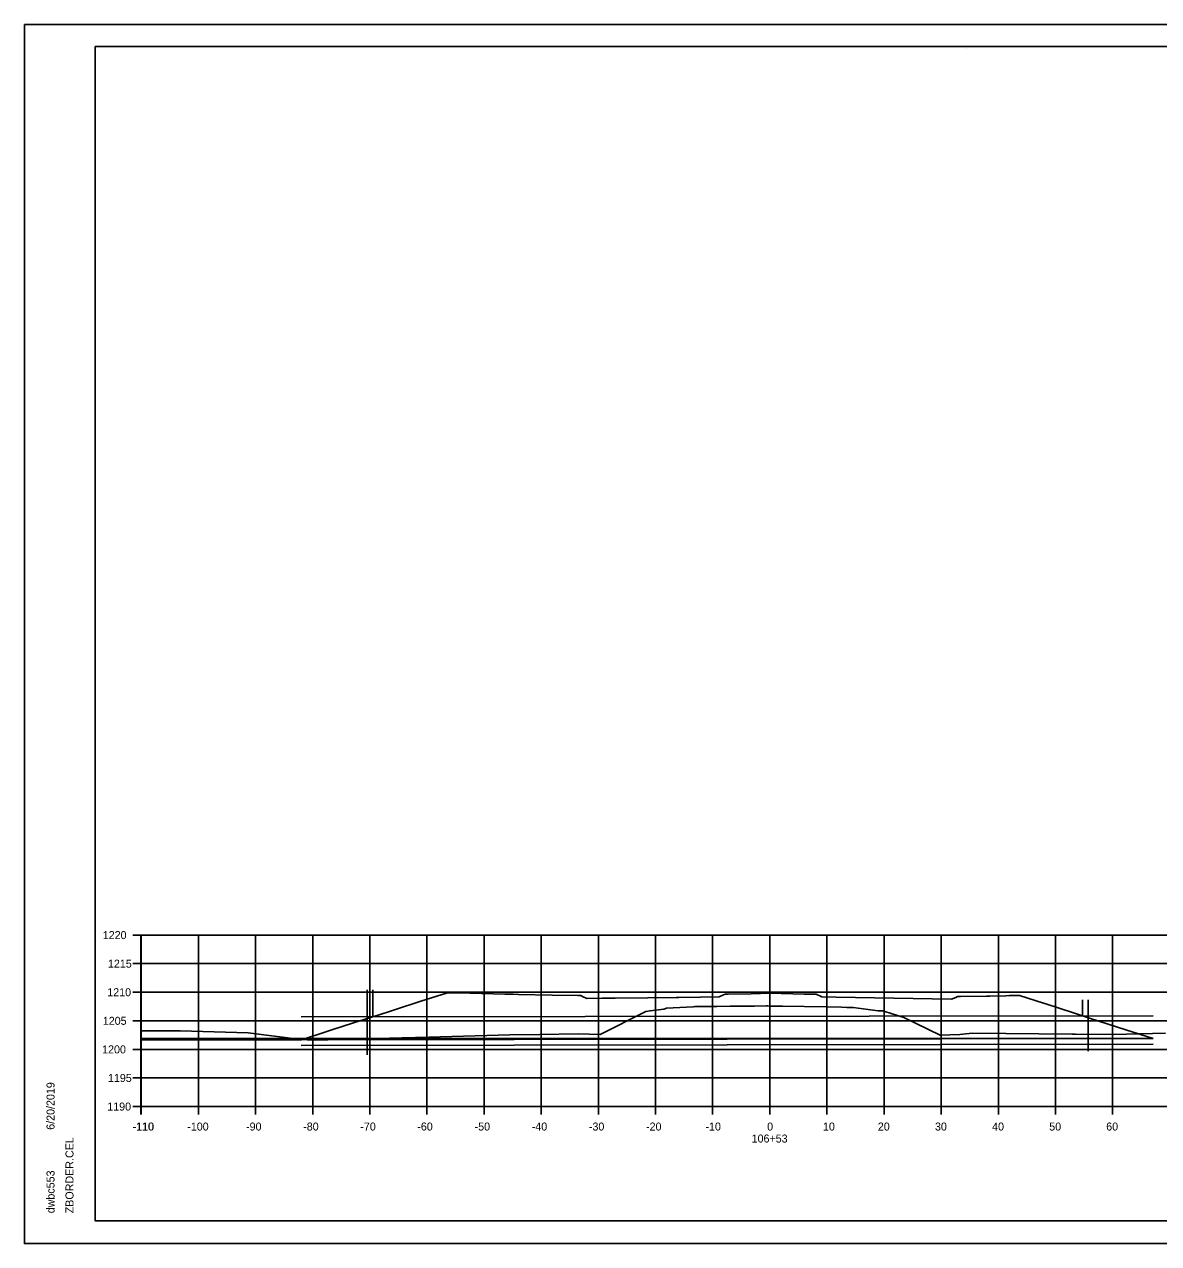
# Model space of a CAD drawing. Extents: x -70 to 701944, y -4 to 666871.
# Drawn here: x 667045.3 to 667243.8, y 654220 to 654433.3 of the extents above; entities that cross this region are included whole.
import ezdxf

# ---------------------------------------------------------------- set-up
doc = ezdxf.new("R2010")
doc.units = 0
for name, color, linetype in [('R_Axis', 7, 'Continuous'), ('R_Axis Annot', 7, 'Continuous'), ('R_Border', 7, 'Continuous'), ('R_Exist Surface', 7, 'Continuous'), ('R_Fin Surface', 7, 'Continuous'), ('R_Grid', 7, 'Continuous'), ('R_No Plot', 7, 'Continuous'), ('R_Proposed Road', 7, 'Continuous')]:
    doc.layers.add(name, color=color, linetype=linetype)

msp = doc.modelspace()

# ---------------------------------------------------------------- linework, layer by layer
at = {"layer": 'R_Axis'}
for p, q in [((667064.34, 654273.99), (667065.74, 654273.99)), ((667065.74, 654243.99), (667065.74, 654273.99)), ((667064.34, 654268.99), (667065.74, 654268.99)), ((667064.34, 654263.99), (667065.74, 654263.99)), ((667064.34, 654258.99), (667065.74, 654258.99)), ((667064.34, 654253.99), (667065.74, 654253.99)), ((667064.34, 654248.99), (667065.74, 654248.99)), ((667064.34, 654243.99), (667065.74, 654243.99)), ((667065.74, 654243.99), (667286.06, 654243.99)), ((667065.74, 654242.59), (667065.74, 654243.99)), ((667065.79, 654242.59), (667065.79, 654243.99)), ((667075.79, 654242.59), (667075.79, 654243.99)), ((667085.79, 654242.59), (667085.79, 654243.99)), ((667095.79, 654242.59), (667095.79, 654243.99)), ((667105.79, 654242.59), (667105.79, 654243.99)), ((667115.79, 654242.59), (667115.79, 654243.99)), ((667125.79, 654242.59), (667125.79, 654243.99)), ((667135.79, 654242.59), (667135.79, 654243.99)), ((667145.79, 654242.59), (667145.79, 654243.99)), ((667155.79, 654242.59), (667155.79, 654243.99)), ((667165.79, 654242.59), (667165.79, 654243.99)), ((667175.79, 654242.59), (667175.79, 654243.99)), ((667185.79, 654242.59), (667185.79, 654243.99)), ((667195.79, 654242.59), (667195.79, 654243.99)), ((667205.79, 654242.59), (667205.79, 654243.99)), ((667215.79, 654242.59), (667215.79, 654243.99)), ((667225.79, 654242.59), (667225.79, 654243.99)), ((667235.79, 654242.59), (667235.79, 654243.99))]:
    msp.add_line(p, q, dxfattribs=at)
at = {"layer": 'R_Border'}
for p, q in [((667057.74, 654429.45), (667373.92, 654429.45)), ((667057.74, 654223.99), (667057.74, 654429.45)), ((667210.26, 654429.19), (667210.26, 654429.19)), ((667210.26, 654429.19), (667210.26, 654429.19)), ((667057.74, 654223.99), (667057.74, 654223.99)), ((667373.92, 654223.99), (667057.74, 654223.99))]:
    msp.add_line(p, q, dxfattribs=at)
at = {"layer": 'R_Exist Surface'}
msp.add_lwpolyline([(667065.74, 654257.22), (667068.46, 654257.22), (667068.77, 654257.22), (667072.61, 654257.23), (667084.52, 654256.89), (667093.27, 654255.8), (667094.82, 654255.65), (667096.28, 654255.58), (667111.42, 654256), (667116.1, 654256.13), (667130.29, 654256.51), (667135.57, 654256.61), (667142.23, 654256.69), (667146.1, 654256.61), (667153.98, 654260.54), (667154.11, 654260.61), (667154.84, 654260.74), (667157.23, 654261), (667157.71, 654261.19), (667162.4, 654261.41), (667162.65, 654261.47), (667162.77, 654261.47), (667164.45, 654261.5), (667164.45, 654261.5), (667164.66, 654261.5), (667166.33, 654261.47), (667166.55, 654261.48), (667168.88, 654261.53), (667169.51, 654261.54), (667172.39, 654261.53), (667173.11, 654261.54), (667175.16, 654261.59), (667175.39, 654261.59), (667175.84, 654261.58), (667178.01, 654261.57), (667185.68, 654261.44), (667188.35, 654261.4), (667188.35, 654261.4), (667189.28, 654261.34), (667190.4, 654261.33), (667194.77, 654260.71), (667195.61, 654260.71), (667195.9, 654260.63), (667199.27, 654259.56), (667205.62, 654256.48), (667209.05, 654256.59), (667210.12, 654256.69), (667211.25, 654256.8), (667228.73, 654256.66), (667229.29, 654256.64), (667235.93, 654256.6), (667245.04, 654256.8)], dxfattribs=at)
at = {"layer": 'R_Fin Surface'}
msp.add_lwpolyline([(667093.79, 654255.69), (667096.89, 654256.68), (667099.16, 654257.41), (667102.91, 654258.61), (667106.87, 654259.88), (667106.9, 654259.89), (667110.11, 654260.92), (667114.73, 654262.4), (667119.37, 654263.88), (667123.3, 654263.8), (667129.42, 654263.67), (667130.87, 654263.64), (667131.8, 654263.62), (667137.72, 654263.5), (667142.19, 654263.41), (667142.36, 654263.41), (667142.71, 654263.41), (667143.02, 654263.26), (667143.75, 654262.92), (667146.46, 654262.94), (667148.74, 654262.97), (667154.46, 654263.02), (667159.43, 654263.08), (667159.57, 654263.08), (667159.89, 654263.09), (667163.68, 654263.12), (667166.92, 654263.17), (667167.67, 654263.52), (667167.97, 654263.65), (667168.33, 654263.65), (667168.49, 654263.65), (667172.54, 654263.73), (667175.79, 654263.8), (667181.82, 654263.68), (667183.36, 654263.66), (667183.81, 654263.66), (667183.88, 654263.66), (667184.81, 654263.22), (667184.91, 654263.18), (667187.38, 654263.13), (667207.6, 654262.75), (667208.33, 654263.09), (667208.64, 654263.23), (667209.01, 654263.23), (667209.15, 654263.23), (667213.73, 654263.32), (667214.31, 654263.33), (667217.09, 654263.39), (667217.75, 654263.4), (667218.09, 654263.41), (667219.47, 654263.44), (667223.72, 654262.07), (667223.9, 654262.01), (667229.14, 654260.32), (667231.76, 654259.47), (667238.1, 654257.43), (667242.88, 654255.89)], dxfattribs=at)
at = {"layer": 'R_Grid'}
for p, q in [((667065.74, 654273.99), (667286.06, 654273.99)), ((667065.74, 654243.99), (667065.74, 654273.99)), ((667065.79, 654243.99), (667065.79, 654273.99)), ((667075.79, 654243.99), (667075.79, 654273.99)), ((667085.79, 654243.99), (667085.79, 654273.99)), ((667095.79, 654243.99), (667095.79, 654273.99)), ((667105.79, 654243.99), (667105.79, 654273.99)), ((667115.79, 654243.99), (667115.79, 654273.99)), ((667125.79, 654243.99), (667125.79, 654273.99)), ((667135.79, 654243.99), (667135.79, 654273.99)), ((667145.79, 654243.99), (667145.79, 654273.99)), ((667155.79, 654243.99), (667155.79, 654273.99)), ((667165.79, 654243.99), (667165.79, 654273.99)), ((667175.79, 654243.99), (667175.79, 654273.99)), ((667185.79, 654243.99), (667185.79, 654273.99)), ((667195.79, 654243.99), (667195.79, 654273.99)), ((667205.79, 654243.99), (667205.79, 654273.99)), ((667215.79, 654243.99), (667215.79, 654273.99)), ((667225.79, 654243.99), (667225.79, 654273.99)), ((667235.79, 654243.99), (667235.79, 654273.99)), ((667065.74, 654268.99), (667286.06, 654268.99)), ((667065.74, 654263.99), (667286.06, 654263.99)), ((667065.74, 654258.99), (667286.06, 654258.99)), ((667065.74, 654253.99), (667286.06, 654253.99)), ((667065.74, 654248.99), (667286.06, 654248.99)), ((667065.74, 654243.99), (667286.06, 654243.99))]:
    msp.add_line(p, q, dxfattribs=at)
at = {"layer": 'R_No Plot'}
for p, q in [((667045.34, 654433.34), (667378.67, 654433.34)), ((667045.34, 654220.01), (667378.67, 654220.01))]:
    msp.add_line(p, q, dxfattribs=at)
for points in [[(667045.33, 654433.34), (667378.67, 654433.34), (667378.67, 654220), (667045.33, 654220)], [(667291.66, 654429.45), (667291.66, 654419.57), (667327.39, 654419.57), (667327.39, 654416.65), (667350.59, 654416.65), (667350.59, 654392.32), (667373.92, 654392.32), (667373.92, 654223.99), (667057.74, 654223.99), (667057.74, 654429.45)]]:
    msp.add_lwpolyline(points, close=True, dxfattribs=at)
at = {"layer": 'R_Proposed Road'}
for p, q in [((667105.33, 654253.05), (667105.33, 654264.43)), ((667106.33, 654259.7), (667106.33, 654264.43)), ((667230.53, 654259.87), (667230.53, 654262.64)), ((667231.53, 654253.65), (667231.53, 654262.64)), ((667242.87, 654259.89), (667093.78, 654259.69)), ((667065.74, 654255.89), (667242.88, 654255.89)), ((667065.74, 654255.69), (667093.79, 654255.69)), ((667242.88, 654255.89), (667093.79, 654255.69)), ((667242.88, 654254.89), (667093.79, 654254.69))]:
    msp.add_line(p, q, dxfattribs=at)

# ---------------------------------------------------------------- texts
at = {"layer": 'R_Axis Annot'}
for s, p in [('1220', (667059.05, 654273.29)), ('1215', (667059.96, 654268.29)), ('1210', (667059.84, 654263.29)), ('1205', (667059.06, 654258.29)), ('1200', (667058.94, 654253.29)), ('1195', (667059.96, 654248.29)), ('1190', (667059.84, 654243.29)), ('-110', (667064.25, 654239.79)), ('-110', (667064.3, 654239.79)), ('-100', (667073.84, 654239.79)), ('-90', (667084.13, 654239.79)), ('-80', (667094.13, 654239.79)), ('-70', (667104.13, 654239.79)), ('-60', (667114.1, 654239.79)), ('-50', (667124.13, 654239.79)), ('-40', (667134.13, 654239.79)), ('-30', (667144.13, 654239.79)), ('-20', (667154.13, 654239.79)), ('-10', (667164.53, 654239.79)), ('0', (667175.33, 654239.79)), ('10', (667185.1, 654239.79)), ('20', (667194.7, 654239.79)), ('30', (667204.7, 654239.79)), ('40', (667214.7, 654239.79)), ('50', (667224.7, 654239.79)), ('60', (667234.67, 654239.79)), ('106+53', (667172.61, 654237.69))]:
    msp.add_text(s, height=1.4, dxfattribs=at).set_placement(p)
at = {"layer": 'R_Border'}
for s, p in [('6/20/2019', (667050.61, 654239.92)), ('ZBORDER.CEL', (667053.93, 654225.31)), ('dwbc553', (667050.61, 654225.31))]:
    msp.add_text(s, height=1.4, rotation=90, dxfattribs=at).set_placement(p)

doc.saveas('drawing.dxf')
